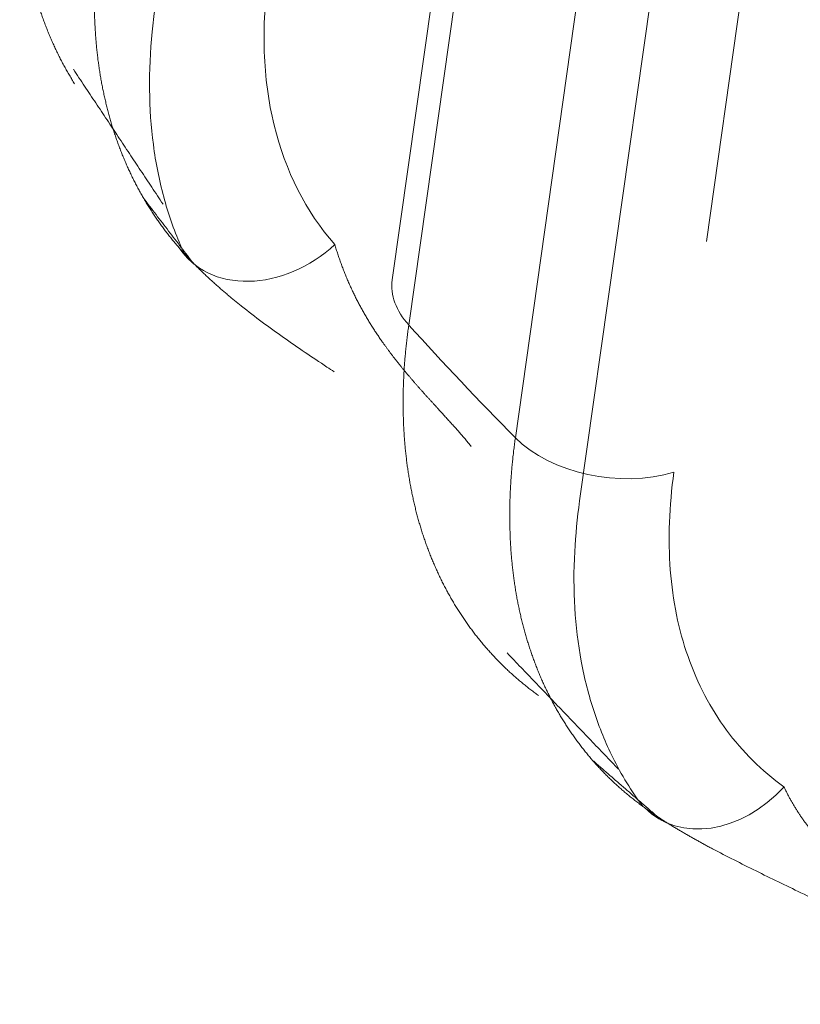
# Model space of a CAD drawing. Header units: millimetres. Extents: x 25069 to 61396, y 8621 to 21558.
# Tile 651 of 656: x 59922 to 59932, y 15855 to 15867. Entities that reach past the tile are written whole.
import ezdxf

# ---------------------------------------------------------------- set-up
doc = ezdxf.new("R2010")
doc.units = ezdxf.units.MM
doc.layers.add('10', color=7, linetype='Continuous')

msp = doc.modelspace()

# ---------------------------------------------------------------- linework, layer by layer
at = {"layer": '10', "color": 7, "linetype": 'Continuous', "lineweight": 20}
for p, q in [((59936.561, 15931.419), (59927.007, 15863.844)), ((59938.993, 15928.698), (59929.421, 15860.996)), ((59936.309, 15927.554), (59927.22, 15863.263)), ((59928.593, 15861.811), (59937.683, 15926.101)), ((59939.769, 15925.972), (59931.055, 15864.339))]:
    msp.add_line(p, q, dxfattribs=at)
for centre, major_axis, ratio, start_param, end_param in [((59925.465, 15865.149), (-1.128, -0.989), 0.77941, 6.173946, 7.883262), ((59928.493, 15863.634), (1.485, -0.21), 0.613111, 3.141587, 3.775762), ((59978.129, 15878.079), (-59.409, 8.399), 0.613111, 0.63417, 0.676908), ((59929.831, 15862.217), (-1.485, 0.21), 0.613111, 0.676908, 2.226335), ((59931.249, 15858.163), (-0.877, -1.217), 0.7741, 6.152091, 7.707098)]:
    msp.add_ellipse(centre, major_axis=major_axis, ratio=ratio, start_param=start_param, end_param=end_param, dxfattribs=at)
for points, knots in [([(59922.28, 15869.997), (59922.278, 15869.984), (59922.275, 15869.958), (59922.27, 15869.919), (59922.265, 15869.88), (59922.26, 15869.842), (59922.255, 15869.803), (59922.251, 15869.765), (59922.247, 15869.727), (59922.243, 15869.688), (59922.239, 15869.65), (59922.236, 15869.612), (59922.233, 15869.574), (59922.23, 15869.536), (59922.227, 15869.498), (59922.224, 15869.46), (59922.222, 15869.422), (59922.22, 15869.384), (59922.218, 15869.347), (59922.216, 15869.309), (59922.214, 15869.271), (59922.213, 15869.234), (59922.212, 15869.197), (59922.211, 15869.159), (59922.21, 15869.122), (59922.21, 15869.085), (59922.21, 15869.048), (59922.21, 15869.011), (59922.21, 15868.974), (59922.21, 15868.937), (59922.211, 15868.9), (59922.212, 15868.864), (59922.213, 15868.827), (59922.214, 15868.791), (59922.216, 15868.754), (59922.217, 15868.718), (59922.219, 15868.682), (59922.221, 15868.646), (59922.224, 15868.61), (59922.226, 15868.574), (59922.229, 15868.538), (59922.232, 15868.502), (59922.235, 15868.467), (59922.239, 15868.431), (59922.242, 15868.396), (59922.246, 15868.36), (59922.25, 15868.325), (59922.254, 15868.29), (59922.259, 15868.255), (59922.264, 15868.22), (59922.269, 15868.185), (59922.274, 15868.15), (59922.279, 15868.116), (59922.285, 15868.081), (59922.291, 15868.047), (59922.297, 15868.013), (59922.303, 15867.978), (59922.309, 15867.944), (59922.316, 15867.91), (59922.323, 15867.876), (59922.33, 15867.843), (59922.337, 15867.809), (59922.345, 15867.776), (59922.352, 15867.742), (59922.36, 15867.709), (59922.368, 15867.676), (59922.377, 15867.643), (59922.385, 15867.61), (59922.394, 15867.577), (59922.403, 15867.544), (59922.412, 15867.512), (59922.422, 15867.479), (59922.431, 15867.447), (59922.441, 15867.414), (59922.451, 15867.382), (59922.461, 15867.35), (59922.472, 15867.319), (59922.483, 15867.287), (59922.494, 15867.255), (59922.505, 15867.224), (59922.516, 15867.192), (59922.527, 15867.161), (59922.539, 15867.13), (59922.551, 15867.099), (59922.563, 15867.068), (59922.576, 15867.038), (59922.588, 15867.007), (59922.601, 15866.977), (59922.614, 15866.946), (59922.627, 15866.916), (59922.641, 15866.886), (59922.654, 15866.856), (59922.668, 15866.827), (59922.682, 15866.797), (59922.696, 15866.768), (59922.711, 15866.738), (59922.725, 15866.709), (59922.74, 15866.68), (59922.755, 15866.651), (59922.771, 15866.622), (59922.786, 15866.594), (59922.802, 15866.565), (59922.818, 15866.537), (59922.834, 15866.509), (59922.85, 15866.481), (59922.867, 15866.453), (59922.883, 15866.425), (59922.9, 15866.398), (59922.912, 15866.379), (59922.917, 15866.37)], [0, 0, 0, 0, 0.009301, 0.018603, 0.027905, 0.037208, 0.046512, 0.055816, 0.06512, 0.074426, 0.083732, 0.093038, 0.102345, 0.111653, 0.120962, 0.130271, 0.139581, 0.148891, 0.158203, 0.167515, 0.176827, 0.186141, 0.195455, 0.204769, 0.214085, 0.223401, 0.232718, 0.242036, 0.251355, 0.260674, 0.269994, 0.279315, 0.288637, 0.29796, 0.307283, 0.316607, 0.325932, 0.335258, 0.344585, 0.353912, 0.363241, 0.37257, 0.3819, 0.391231, 0.400563, 0.409896, 0.41923, 0.428565, 0.4379, 0.447237, 0.456574, 0.465913, 0.475252, 0.484593, 0.493934, 0.503276, 0.51262, 0.521964, 0.531309, 0.540655, 0.550003, 0.559351, 0.5687, 0.578051, 0.587402, 0.596755, 0.606108, 0.615463, 0.624818, 0.634175, 0.643533, 0.652892, 0.662252, 0.671613, 0.680975, 0.690339, 0.699703, 0.709069, 0.718435, 0.727803, 0.737172, 0.746543, 0.755914, 0.765286, 0.77466, 0.784035, 0.793411, 0.802788, 0.812167, 0.821547, 0.830928, 0.84031, 0.849693, 0.859078, 0.868464, 0.877851, 0.887239, 0.896629, 0.90602, 0.915412, 0.924805, 0.9342, 0.943596, 0.952994, 0.962392, 0.971792, 0.981193, 0.990596, 1, 1, 1, 1]), ([(59923.807, 15864.894), (59923.802, 15864.902), (59923.792, 15864.919), (59923.777, 15864.946), (59923.762, 15864.973), (59923.747, 15865), (59923.732, 15865.028), (59923.717, 15865.056), (59923.702, 15865.083), (59923.688, 15865.111), (59923.674, 15865.139), (59923.66, 15865.168), (59923.646, 15865.196), (59923.633, 15865.225), (59923.619, 15865.253), (59923.606, 15865.282), (59923.593, 15865.311), (59923.581, 15865.34), (59923.568, 15865.369), (59923.556, 15865.398), (59923.543, 15865.428), (59923.531, 15865.457), (59923.52, 15865.487), (59923.508, 15865.517), (59923.496, 15865.546), (59923.485, 15865.576), (59923.474, 15865.607), (59923.463, 15865.637), (59923.453, 15865.667), (59923.442, 15865.698), (59923.432, 15865.728), (59923.422, 15865.759), (59923.412, 15865.79), (59923.402, 15865.821), (59923.393, 15865.852), (59923.384, 15865.883), (59923.375, 15865.914), (59923.366, 15865.946), (59923.357, 15865.977), (59923.349, 15866.009), (59923.34, 15866.041), (59923.332, 15866.073), (59923.324, 15866.105), (59923.317, 15866.137), (59923.309, 15866.169), (59923.302, 15866.201), (59923.295, 15866.233), (59923.288, 15866.266), (59923.281, 15866.299), (59923.275, 15866.331), (59923.268, 15866.364), (59923.262, 15866.397), (59923.256, 15866.43), (59923.25, 15866.463), (59923.245, 15866.496), (59923.24, 15866.53), (59923.234, 15866.563), (59923.23, 15866.597), (59923.225, 15866.63), (59923.22, 15866.664), (59923.216, 15866.698), (59923.212, 15866.732), (59923.208, 15866.766), (59923.204, 15866.8), (59923.201, 15866.834), (59923.197, 15866.868), (59923.194, 15866.903), (59923.191, 15866.937), (59923.189, 15866.972), (59923.186, 15867.006), (59923.184, 15867.041), (59923.182, 15867.076), (59923.18, 15867.111), (59923.178, 15867.146), (59923.176, 15867.181), (59923.175, 15867.216), (59923.174, 15867.251), (59923.173, 15867.286), (59923.172, 15867.322), (59923.172, 15867.357), (59923.171, 15867.393), (59923.171, 15867.428), (59923.171, 15867.464), (59923.171, 15867.5), (59923.172, 15867.536), (59923.173, 15867.572), (59923.173, 15867.608), (59923.174, 15867.644), (59923.176, 15867.68), (59923.177, 15867.716), (59923.179, 15867.752), (59923.181, 15867.789), (59923.183, 15867.825), (59923.185, 15867.862), (59923.187, 15867.898), (59923.19, 15867.935), (59923.193, 15867.971), (59923.196, 15868.008), (59923.199, 15868.045), (59923.202, 15868.082), (59923.206, 15868.119), (59923.21, 15868.156), (59923.214, 15868.193), (59923.218, 15868.23), (59923.223, 15868.267), (59923.227, 15868.305), (59923.232, 15868.342), (59923.237, 15868.379), (59923.24, 15868.404), (59923.242, 15868.417)], [0, 0, 0, 0, 0.008634, 0.018042, 0.027448, 0.036854, 0.046258, 0.055662, 0.065064, 0.074465, 0.083864, 0.093263, 0.10266, 0.112057, 0.121452, 0.130846, 0.140239, 0.14963, 0.159021, 0.16841, 0.177798, 0.187185, 0.196571, 0.205956, 0.21534, 0.224723, 0.234104, 0.243484, 0.252864, 0.262242, 0.271619, 0.280995, 0.29037, 0.299744, 0.309116, 0.318488, 0.327859, 0.337228, 0.346597, 0.355964, 0.36533, 0.374696, 0.38406, 0.393423, 0.402785, 0.412146, 0.421507, 0.430866, 0.440224, 0.449581, 0.458937, 0.468292, 0.477646, 0.486999, 0.496351, 0.505702, 0.515052, 0.524401, 0.533749, 0.543096, 0.552442, 0.561787, 0.571131, 0.580474, 0.589817, 0.599158, 0.608498, 0.617838, 0.627176, 0.636514, 0.64585, 0.655186, 0.664521, 0.673855, 0.683188, 0.69252, 0.701851, 0.711181, 0.720511, 0.729839, 0.739167, 0.748493, 0.757819, 0.767144, 0.776468, 0.785792, 0.795114, 0.804436, 0.813756, 0.823076, 0.832395, 0.841713, 0.851031, 0.860347, 0.869663, 0.878978, 0.888292, 0.897605, 0.906918, 0.91623, 0.92554, 0.934851, 0.94416, 0.953469, 0.962776, 0.972083, 0.98139, 0.990695, 1, 1, 1, 1]), ([(59925.418, 15867.808), (59925.367, 15867.453), (59925.349, 15867.111), (59925.371, 15866.454), (59925.413, 15866.138), (59925.632, 15865.241), (59925.893, 15864.728), (59926.268, 15864.299)], [0, 0, 0, 0, 0.25, 0.25, 0.5, 0.5, 1, 1, 1, 1]), ([(59923.954, 15867.356), (59923.939, 15867.25), (59923.926, 15867.144), (59923.866, 15866.532), (59923.871, 15866.048), (59923.961, 15865.356), (59924.006, 15865.131), (59924.122, 15864.7), (59924.193, 15864.494), (59924.298, 15864.25), (59924.319, 15864.202), (59924.342, 15864.155)], [0, 0, 0, 0, 0.088254, 0.088254, 0.51767, 0.51767, 0.732379, 0.732379, 0.947087, 0.947087, 1, 1, 1, 1]), ([(59924.259, 15864.262), (59924.253, 15864.27), (59924.239, 15864.286), (59924.219, 15864.309), (59924.199, 15864.333), (59924.179, 15864.357), (59924.16, 15864.381), (59924.141, 15864.405), (59924.121, 15864.429), (59924.102, 15864.454), (59924.084, 15864.478), (59924.065, 15864.503), (59924.047, 15864.528), (59924.028, 15864.553), (59924.01, 15864.578), (59923.992, 15864.603), (59923.975, 15864.629), (59923.957, 15864.654), (59923.94, 15864.68), (59923.923, 15864.706), (59923.906, 15864.732), (59923.889, 15864.758), (59923.872, 15864.785), (59923.856, 15864.811), (59923.84, 15864.838), (59923.824, 15864.864), (59923.813, 15864.883), (59923.807, 15864.893), (59923.807, 15864.894)], [0, 0, 0, 0, 0.039932, 0.079859, 0.119781, 0.159697, 0.199608, 0.239513, 0.279413, 0.319308, 0.359198, 0.399082, 0.438961, 0.478834, 0.518703, 0.558566, 0.598424, 0.638277, 0.678124, 0.717967, 0.757804, 0.797636, 0.837463, 0.877284, 0.917101, 0.956912, 0.996719, 1, 1, 1, 1]), ([(59926.26, 15862.66), (59926.228, 15862.68), (59926.101, 15862.765), (59925.879, 15862.914), (59925.6, 15863.106), (59925.327, 15863.304), (59925.138, 15863.449), (59925.025, 15863.54), (59924.982, 15863.575), (59924.939, 15863.61), (59924.897, 15863.645), (59924.854, 15863.681), (59924.812, 15863.717), (59924.77, 15863.754), (59924.729, 15863.79), (59924.688, 15863.828), (59924.647, 15863.865), (59924.606, 15863.903), (59924.566, 15863.941), (59924.526, 15863.98), (59924.487, 15864.019), (59924.448, 15864.059), (59924.409, 15864.098), (59924.371, 15864.139), (59924.333, 15864.18), (59924.296, 15864.221), (59924.272, 15864.248), (59924.259, 15864.262)], [0, 0, 0, 0, 0.036872, 0.149847, 0.267446, 0.390253, 0.518792, 0.540654, 0.562736, 0.585041, 0.60757, 0.630326, 0.653311, 0.676525, 0.699971, 0.723651, 0.747566, 0.771718, 0.796109, 0.82074, 0.845612, 0.870727, 0.896087, 0.921693, 0.947546, 0.973648, 1, 1, 1, 1]), ([(59926.268, 15864.299), (59926.271, 15864.289), (59926.277, 15864.268), (59926.287, 15864.237), (59926.296, 15864.207), (59926.306, 15864.176), (59926.316, 15864.146), (59926.327, 15864.116), (59926.337, 15864.086), (59926.348, 15864.056), (59926.359, 15864.027), (59926.37, 15863.998), (59926.381, 15863.968), (59926.392, 15863.94), (59926.404, 15863.911), (59926.415, 15863.882), (59926.427, 15863.854), (59926.439, 15863.826), (59926.452, 15863.798), (59926.464, 15863.77), (59926.477, 15863.742), (59926.489, 15863.714), (59926.502, 15863.687), (59926.515, 15863.66), (59926.529, 15863.633), (59926.542, 15863.606), (59926.556, 15863.579), (59926.569, 15863.553), (59926.583, 15863.527), (59926.597, 15863.5), (59926.612, 15863.474), (59926.626, 15863.448), (59926.64, 15863.423), (59926.655, 15863.397), (59926.67, 15863.372), (59926.685, 15863.346), (59926.7, 15863.321), (59926.715, 15863.296), (59926.73, 15863.272), (59926.746, 15863.247), (59926.761, 15863.222), (59926.777, 15863.198), (59926.793, 15863.174), (59926.809, 15863.15), (59926.825, 15863.126), (59926.841, 15863.102), (59926.857, 15863.078), (59926.875, 15863.052), (59926.895, 15863.025), (59926.916, 15862.995), (59926.938, 15862.965), (59926.959, 15862.936), (59926.981, 15862.906), (59927.003, 15862.877), (59927.025, 15862.848), (59927.048, 15862.82), (59927.07, 15862.791), (59927.093, 15862.763), (59927.116, 15862.734), (59927.138, 15862.706), (59927.161, 15862.679), (59927.184, 15862.651), (59927.207, 15862.623), (59927.231, 15862.596), (59927.254, 15862.569), (59927.277, 15862.542), (59927.3, 15862.515), (59927.324, 15862.488), (59927.347, 15862.462), (59927.37, 15862.435), (59927.394, 15862.409), (59927.417, 15862.383), (59927.44, 15862.357), (59927.463, 15862.331), (59927.487, 15862.306), (59927.51, 15862.28), (59927.533, 15862.255), (59927.556, 15862.23), (59927.578, 15862.205), (59927.601, 15862.18), (59927.624, 15862.155), (59927.646, 15862.131), (59927.668, 15862.107), (59927.69, 15862.082), (59927.712, 15862.058), (59927.734, 15862.035), (59927.755, 15862.011), (59927.776, 15861.987), (59927.797, 15861.964), (59927.818, 15861.941), (59927.839, 15861.918), (59927.859, 15861.895), (59927.879, 15861.872), (59927.898, 15861.85), (59927.917, 15861.828), (59927.936, 15861.806), (59927.955, 15861.784), (59927.973, 15861.762), (59927.991, 15861.741), (59928.008, 15861.72), (59928.019, 15861.706), (59928.025, 15861.699)], [0, 0, 0, 0, 0.012769, 0.025449, 0.03804, 0.050543, 0.062957, 0.075284, 0.087522, 0.099673, 0.111737, 0.123713, 0.135603, 0.147406, 0.159122, 0.170752, 0.182296, 0.193755, 0.205128, 0.216416, 0.227618, 0.238737, 0.249771, 0.260721, 0.271587, 0.28237, 0.29307, 0.303686, 0.314221, 0.324673, 0.335044, 0.345333, 0.355542, 0.365669, 0.375716, 0.385684, 0.395572, 0.405381, 0.415111, 0.424763, 0.434337, 0.443834, 0.453254, 0.462598, 0.471866, 0.481058, 0.490176, 0.499219, 0.510741, 0.522152, 0.533453, 0.544645, 0.555729, 0.566708, 0.577581, 0.588352, 0.599021, 0.60959, 0.62006, 0.630434, 0.640713, 0.650899, 0.660993, 0.670998, 0.680915, 0.690746, 0.700494, 0.710161, 0.719748, 0.729257, 0.738692, 0.748054, 0.757346, 0.76657, 0.775729, 0.784824, 0.793859, 0.802836, 0.811758, 0.820628, 0.829448, 0.838221, 0.84695, 0.855638, 0.864288, 0.872902, 0.881484, 0.890037, 0.898564, 0.907068, 0.915552, 0.92402, 0.932473, 0.940917, 0.949353, 0.957786, 0.966217, 0.974651, 0.983091, 0.991539, 1, 1, 1, 1]), ([(59927.22, 15863.263), (59927.218, 15863.251), (59927.215, 15863.226), (59927.21, 15863.188), (59927.205, 15863.15), (59927.2, 15863.113), (59927.196, 15863.075), (59927.191, 15863.038), (59927.187, 15863), (59927.183, 15862.963), (59927.18, 15862.926), (59927.176, 15862.889), (59927.173, 15862.852), (59927.17, 15862.815), (59927.167, 15862.778), (59927.164, 15862.741), (59927.162, 15862.704), (59927.16, 15862.667), (59927.157, 15862.63), (59927.156, 15862.594), (59927.154, 15862.557), (59927.152, 15862.521), (59927.151, 15862.484), (59927.15, 15862.448), (59927.149, 15862.411), (59927.148, 15862.375), (59927.148, 15862.339), (59927.147, 15862.303), (59927.147, 15862.267), (59927.147, 15862.231), (59927.148, 15862.195), (59927.148, 15862.16), (59927.149, 15862.124), (59927.15, 15862.088), (59927.151, 15862.053), (59927.152, 15862.018), (59927.153, 15861.982), (59927.155, 15861.947), (59927.157, 15861.912), (59927.159, 15861.877), (59927.161, 15861.842), (59927.164, 15861.807), (59927.166, 15861.772), (59927.169, 15861.738), (59927.172, 15861.703), (59927.176, 15861.668), (59927.179, 15861.634), (59927.183, 15861.6), (59927.187, 15861.565), (59927.191, 15861.531), (59927.195, 15861.497), (59927.199, 15861.463), (59927.204, 15861.43), (59927.209, 15861.396), (59927.214, 15861.362), (59927.219, 15861.329), (59927.225, 15861.295), (59927.23, 15861.262), (59927.236, 15861.229), (59927.242, 15861.196), (59927.248, 15861.163), (59927.255, 15861.13), (59927.261, 15861.097), (59927.268, 15861.064), (59927.275, 15861.032), (59927.283, 15860.999), (59927.29, 15860.967), (59927.298, 15860.935), (59927.305, 15860.902), (59927.313, 15860.87), (59927.322, 15860.838), (59927.33, 15860.807), (59927.339, 15860.775), (59927.347, 15860.743), (59927.356, 15860.712), (59927.366, 15860.681), (59927.375, 15860.649), (59927.385, 15860.618), (59927.394, 15860.587), (59927.404, 15860.557), (59927.415, 15860.526), (59927.425, 15860.495), (59927.436, 15860.465), (59927.446, 15860.434), (59927.457, 15860.404), (59927.469, 15860.374), (59927.48, 15860.344), (59927.491, 15860.314), (59927.503, 15860.284), (59927.515, 15860.255), (59927.527, 15860.225), (59927.54, 15860.196), (59927.552, 15860.167), (59927.565, 15860.138), (59927.578, 15860.109), (59927.591, 15860.08), (59927.604, 15860.051), (59927.618, 15860.023), (59927.631, 15859.994), (59927.645, 15859.966), (59927.659, 15859.938), (59927.674, 15859.91), (59927.688, 15859.882), (59927.703, 15859.854), (59927.717, 15859.827), (59927.733, 15859.799), (59927.748, 15859.772), (59927.763, 15859.745), (59927.779, 15859.718), (59927.794, 15859.691), (59927.81, 15859.664), (59927.827, 15859.638), (59927.843, 15859.611), (59927.86, 15859.585), (59927.876, 15859.559), (59927.893, 15859.533), (59927.91, 15859.507), (59927.928, 15859.481), (59927.945, 15859.456), (59927.963, 15859.43), (59927.98, 15859.405), (59927.999, 15859.38), (59928.017, 15859.355), (59928.035, 15859.33), (59928.054, 15859.306), (59928.072, 15859.281), (59928.091, 15859.257), (59928.111, 15859.233), (59928.13, 15859.209), (59928.149, 15859.185), (59928.169, 15859.161), (59928.189, 15859.137), (59928.209, 15859.114), (59928.229, 15859.091), (59928.25, 15859.068), (59928.27, 15859.045), (59928.291, 15859.022), (59928.312, 15858.999), (59928.333, 15858.977), (59928.354, 15858.955), (59928.376, 15858.933), (59928.397, 15858.911), (59928.419, 15858.889), (59928.441, 15858.867), (59928.463, 15858.846), (59928.486, 15858.825), (59928.508, 15858.803), (59928.531, 15858.782), (59928.554, 15858.762), (59928.577, 15858.741), (59928.6, 15858.721), (59928.623, 15858.7), (59928.647, 15858.68), (59928.671, 15858.66), (59928.695, 15858.641), (59928.719, 15858.621), (59928.743, 15858.602), (59928.767, 15858.582), (59928.792, 15858.563), (59928.817, 15858.544), (59928.842, 15858.526), (59928.867, 15858.507), (59928.884, 15858.495), (59928.892, 15858.489)], [0, 0, 0, 0, 0.00615, 0.012301, 0.018453, 0.024605, 0.030758, 0.036912, 0.043067, 0.049222, 0.055378, 0.061535, 0.067693, 0.073851, 0.08001, 0.08617, 0.092331, 0.098493, 0.104655, 0.110818, 0.116982, 0.123146, 0.129311, 0.135478, 0.141644, 0.147812, 0.15398, 0.160149, 0.166319, 0.17249, 0.178661, 0.184834, 0.191007, 0.19718, 0.203355, 0.20953, 0.215706, 0.221883, 0.22806, 0.234238, 0.240417, 0.246597, 0.252778, 0.258959, 0.265141, 0.271324, 0.277508, 0.283692, 0.289877, 0.296063, 0.30225, 0.308437, 0.314625, 0.320814, 0.327004, 0.333195, 0.339386, 0.345578, 0.351771, 0.357964, 0.364159, 0.370354, 0.37655, 0.382746, 0.388944, 0.395142, 0.401341, 0.40754, 0.413741, 0.419942, 0.426144, 0.432346, 0.43855, 0.444754, 0.450959, 0.457165, 0.463372, 0.469579, 0.475787, 0.481996, 0.488205, 0.494416, 0.500627, 0.506839, 0.513051, 0.519265, 0.525479, 0.531694, 0.53791, 0.544126, 0.550344, 0.556562, 0.56278, 0.569, 0.57522, 0.581441, 0.587663, 0.593886, 0.600109, 0.606333, 0.612558, 0.618784, 0.62501, 0.631238, 0.637466, 0.643694, 0.649924, 0.656154, 0.662385, 0.668617, 0.674849, 0.681083, 0.687317, 0.693552, 0.699787, 0.706024, 0.712261, 0.718499, 0.724738, 0.730977, 0.737217, 0.743458, 0.7497, 0.755943, 0.762186, 0.76843, 0.774675, 0.780921, 0.787167, 0.793414, 0.799662, 0.805911, 0.81216, 0.81841, 0.824661, 0.830913, 0.837165, 0.843419, 0.849673, 0.855928, 0.862183, 0.86844, 0.874697, 0.880955, 0.887213, 0.893473, 0.899733, 0.905994, 0.912255, 0.918518, 0.924781, 0.931045, 0.93731, 0.943575, 0.949842, 0.956109, 0.962377, 0.968645, 0.974915, 0.981185, 0.987456, 0.993728, 1, 1, 1, 1]), ([(59929.592, 15857.65), (59929.586, 15857.656), (59929.575, 15857.669), (59929.556, 15857.691), (59929.536, 15857.714), (59929.517, 15857.738), (59929.497, 15857.762), (59929.478, 15857.786), (59929.459, 15857.81), (59929.44, 15857.834), (59929.422, 15857.858), (59929.403, 15857.883), (59929.385, 15857.908), (59929.367, 15857.932), (59929.349, 15857.957), (59929.331, 15857.983), (59929.313, 15858.008), (59929.296, 15858.033), (59929.279, 15858.059), (59929.262, 15858.085), (59929.245, 15858.111), (59929.228, 15858.137), (59929.212, 15858.163), (59929.196, 15858.189), (59929.18, 15858.216), (59929.164, 15858.242), (59929.148, 15858.269), (59929.132, 15858.296), (59929.117, 15858.323), (59929.102, 15858.351), (59929.087, 15858.378), (59929.072, 15858.405), (59929.058, 15858.433), (59929.043, 15858.461), (59929.029, 15858.489), (59929.015, 15858.517), (59929.001, 15858.545), (59928.988, 15858.573), (59928.974, 15858.602), (59928.961, 15858.63), (59928.948, 15858.659), (59928.935, 15858.688), (59928.923, 15858.717), (59928.91, 15858.746), (59928.898, 15858.775), (59928.886, 15858.805), (59928.874, 15858.834), (59928.862, 15858.864), (59928.851, 15858.894), (59928.839, 15858.924), (59928.828, 15858.954), (59928.817, 15858.984), (59928.807, 15859.014), (59928.796, 15859.045), (59928.786, 15859.075), (59928.776, 15859.106), (59928.766, 15859.137), (59928.756, 15859.168), (59928.746, 15859.199), (59928.737, 15859.23), (59928.728, 15859.261), (59928.719, 15859.292), (59928.71, 15859.324), (59928.702, 15859.356), (59928.693, 15859.387), (59928.685, 15859.419), (59928.677, 15859.451), (59928.669, 15859.483), (59928.662, 15859.515), (59928.654, 15859.548), (59928.647, 15859.58), (59928.64, 15859.613), (59928.633, 15859.645), (59928.627, 15859.678), (59928.62, 15859.711), (59928.614, 15859.744), (59928.608, 15859.777), (59928.602, 15859.81), (59928.597, 15859.844), (59928.591, 15859.877), (59928.586, 15859.91), (59928.581, 15859.944), (59928.576, 15859.978), (59928.572, 15860.011), (59928.567, 15860.045), (59928.563, 15860.079), (59928.559, 15860.113), (59928.555, 15860.148), (59928.552, 15860.182), (59928.548, 15860.216), (59928.545, 15860.251), (59928.542, 15860.285), (59928.539, 15860.32), (59928.536, 15860.355), (59928.534, 15860.39), (59928.532, 15860.425), (59928.53, 15860.46), (59928.528, 15860.495), (59928.526, 15860.53), (59928.525, 15860.565), (59928.524, 15860.601), (59928.523, 15860.636), (59928.522, 15860.672), (59928.521, 15860.707), (59928.521, 15860.743), (59928.52, 15860.779), (59928.52, 15860.815), (59928.52, 15860.851), (59928.521, 15860.887), (59928.521, 15860.923), (59928.522, 15860.959), (59928.523, 15860.995), (59928.524, 15861.031), (59928.525, 15861.068), (59928.527, 15861.104), (59928.529, 15861.141), (59928.531, 15861.178), (59928.533, 15861.214), (59928.535, 15861.251), (59928.537, 15861.288), (59928.54, 15861.325), (59928.543, 15861.362), (59928.546, 15861.399), (59928.549, 15861.436), (59928.553, 15861.473), (59928.557, 15861.51), (59928.56, 15861.548), (59928.565, 15861.585), (59928.569, 15861.623), (59928.573, 15861.66), (59928.578, 15861.698), (59928.583, 15861.735), (59928.588, 15861.773), (59928.591, 15861.798), (59928.593, 15861.811)], [0, 0, 0, 0, 0.005829, 0.013479, 0.021128, 0.028776, 0.036423, 0.044069, 0.051715, 0.059359, 0.067003, 0.074645, 0.082287, 0.089927, 0.097567, 0.105206, 0.112843, 0.12048, 0.128116, 0.135751, 0.143385, 0.151018, 0.15865, 0.166282, 0.173912, 0.181541, 0.18917, 0.196797, 0.204424, 0.212049, 0.219674, 0.227297, 0.23492, 0.242542, 0.250163, 0.257783, 0.265402, 0.27302, 0.280637, 0.288253, 0.295869, 0.303483, 0.311096, 0.318709, 0.32632, 0.333931, 0.341541, 0.349149, 0.356757, 0.364364, 0.37197, 0.379575, 0.387179, 0.394782, 0.402384, 0.409985, 0.417586, 0.425185, 0.432783, 0.440381, 0.447977, 0.455573, 0.463168, 0.470762, 0.478354, 0.485946, 0.493537, 0.501127, 0.508716, 0.516304, 0.523891, 0.531478, 0.539063, 0.546647, 0.554231, 0.561813, 0.569395, 0.576976, 0.584555, 0.592134, 0.599712, 0.607289, 0.614865, 0.62244, 0.630014, 0.637587, 0.645159, 0.65273, 0.660301, 0.66787, 0.675439, 0.683006, 0.690573, 0.698138, 0.705703, 0.713267, 0.72083, 0.728392, 0.735953, 0.743513, 0.751072, 0.75863, 0.766188, 0.773744, 0.781299, 0.788854, 0.796407, 0.80396, 0.811512, 0.819062, 0.826612, 0.834161, 0.841709, 0.849256, 0.856802, 0.864347, 0.871891, 0.879435, 0.886977, 0.894518, 0.902059, 0.909598, 0.917137, 0.924675, 0.932211, 0.939747, 0.947282, 0.954816, 0.962349, 0.969881, 0.977412, 0.984942, 0.992472, 1, 1, 1, 1]), ([(59930.635, 15861.367), (59930.573, 15860.929), (59930.558, 15860.505), (59930.619, 15859.71), (59930.695, 15859.338), (59930.877, 15858.818), (59930.95, 15858.65), (59931.116, 15858.334), (59931.209, 15858.185), (59931.518, 15857.765), (59931.765, 15857.521), (59932.052, 15857.313)], [0, 0, 0, 0, 0.25, 0.25, 0.5, 0.5, 0.625, 0.625, 0.75, 0.75, 1, 1, 1, 1]), ([(59929.421, 15860.996), (59929.39, 15860.775), (59929.368, 15860.556), (59929.331, 15859.848), (59929.359, 15859.377), (59929.483, 15858.707), (59929.538, 15858.49), (59929.674, 15858.076), (59929.755, 15857.879), (59929.959, 15857.467), (59930.088, 15857.257), (59930.235, 15857.061)], [0, 0, 0, 0, 0.142151, 0.142151, 0.472666, 0.472666, 0.637924, 0.637924, 0.803181, 0.803181, 1, 1, 1, 1]), ([(59930.256, 15857.045), (59930.248, 15857.051), (59930.231, 15857.064), (59930.206, 15857.082), (59930.181, 15857.101), (59930.157, 15857.119), (59930.132, 15857.138), (59930.108, 15857.158), (59930.084, 15857.177), (59930.06, 15857.196), (59930.036, 15857.216), (59930.012, 15857.236), (59929.989, 15857.256), (59929.966, 15857.276), (59929.942, 15857.296), (59929.92, 15857.317), (59929.897, 15857.337), (59929.874, 15857.358), (59929.852, 15857.379), (59929.829, 15857.401), (59929.807, 15857.422), (59929.785, 15857.443), (59929.764, 15857.465), (59929.742, 15857.487), (59929.721, 15857.509), (59929.7, 15857.531), (59929.679, 15857.553), (59929.658, 15857.576), (59929.637, 15857.599), (59929.617, 15857.621), (59929.601, 15857.639), (59929.593, 15857.648), (59929.592, 15857.65)], [0, 0, 0, 0, 0.034261, 0.068518, 0.102771, 0.137019, 0.171264, 0.205504, 0.23974, 0.273972, 0.308199, 0.342423, 0.376642, 0.410857, 0.445068, 0.479274, 0.513477, 0.547675, 0.581869, 0.616059, 0.650244, 0.684426, 0.718603, 0.752776, 0.786945, 0.82111, 0.85527, 0.889427, 0.923579, 0.957727, 0.991871, 1, 1, 1, 1]), ([(59932.052, 15857.313), (59932.056, 15857.306), (59932.062, 15857.292), (59932.072, 15857.271), (59932.083, 15857.251), (59932.093, 15857.23), (59932.104, 15857.21), (59932.114, 15857.189), (59932.125, 15857.169), (59932.136, 15857.149), (59932.148, 15857.129), (59932.159, 15857.11), (59932.17, 15857.09), (59932.182, 15857.07), (59932.194, 15857.051), (59932.206, 15857.032), (59932.218, 15857.012), (59932.23, 15856.993), (59932.242, 15856.974), (59932.254, 15856.956), (59932.267, 15856.937), (59932.28, 15856.918), (59932.292, 15856.9), (59932.305, 15856.881), (59932.318, 15856.863), (59932.332, 15856.845), (59932.345, 15856.827), (59932.358, 15856.809), (59932.372, 15856.791), (59932.386, 15856.773), (59932.399, 15856.756), (59932.413, 15856.738), (59932.427, 15856.721), (59932.442, 15856.703), (59932.456, 15856.686), (59932.47, 15856.669), (59932.485, 15856.652), (59932.499, 15856.635), (59932.514, 15856.618), (59932.529, 15856.601), (59932.543, 15856.585), (59932.558, 15856.568), (59932.573, 15856.552), (59932.588, 15856.535), (59932.604, 15856.519), (59932.619, 15856.503), (59932.634, 15856.487), (59932.65, 15856.471), (59932.665, 15856.455), (59932.681, 15856.439), (59932.697, 15856.423), (59932.712, 15856.408), (59932.728, 15856.392), (59932.744, 15856.376), (59932.8, 15856.323), (59932.899, 15856.231), (59933.046, 15856.103), (59933.196, 15855.978), (59933.305, 15855.889), (59933.373, 15855.835), (59933.399, 15855.813), (59933.425, 15855.792), (59933.451, 15855.771), (59933.477, 15855.75), (59933.502, 15855.729), (59933.527, 15855.708), (59933.552, 15855.688), (59933.577, 15855.667), (59933.602, 15855.647), (59933.626, 15855.627), (59933.649, 15855.607), (59933.673, 15855.587), (59933.696, 15855.567), (59933.719, 15855.548), (59933.741, 15855.529), (59933.763, 15855.509), (59933.784, 15855.49), (59933.805, 15855.472), (59933.826, 15855.453), (59933.846, 15855.435), (59933.866, 15855.417), (59933.885, 15855.399), (59933.898, 15855.387), (59933.904, 15855.381)], [0, 0, 0, 0, 0.011181, 0.022288, 0.033322, 0.044283, 0.05517, 0.065985, 0.076727, 0.087397, 0.097996, 0.108522, 0.118977, 0.129361, 0.139673, 0.149916, 0.160087, 0.170189, 0.180221, 0.190184, 0.200077, 0.209902, 0.219658, 0.229346, 0.238966, 0.248519, 0.258005, 0.267424, 0.276776, 0.286063, 0.295284, 0.304439, 0.31353, 0.322557, 0.33152, 0.340419, 0.349255, 0.358028, 0.366739, 0.375389, 0.383977, 0.392504, 0.400971, 0.409379, 0.417727, 0.426017, 0.434248, 0.442422, 0.450539, 0.458599, 0.466604, 0.474553, 0.482448, 0.490288, 0.498076, 0.564199, 0.627668, 0.689005, 0.748787, 0.759452, 0.770072, 0.780652, 0.791195, 0.801704, 0.812183, 0.822637, 0.833067, 0.843479, 0.853877, 0.864263, 0.874641, 0.885017, 0.895392, 0.905772, 0.91616, 0.926559, 0.936974, 0.947408, 0.957866, 0.96835, 0.978865, 0.989413, 1, 1, 1, 1]), ([(59934.563, 15854.512), (59934.558, 15854.516), (59934.549, 15854.525), (59934.536, 15854.539), (59934.522, 15854.552), (59934.508, 15854.566), (59934.494, 15854.58), (59934.48, 15854.593), (59934.465, 15854.607), (59934.451, 15854.621), (59934.436, 15854.634), (59934.421, 15854.648), (59934.406, 15854.661), (59934.39, 15854.675), (59934.375, 15854.689), (59934.359, 15854.702), (59934.343, 15854.716), (59934.327, 15854.73), (59934.311, 15854.743), (59934.295, 15854.757), (59934.278, 15854.77), (59934.261, 15854.784), (59934.245, 15854.798), (59934.227, 15854.811), (59934.21, 15854.825), (59934.193, 15854.839), (59934.175, 15854.852), (59934.157, 15854.866), (59934.139, 15854.88), (59934.121, 15854.893), (59934.066, 15854.934), (59933.971, 15855.003), (59933.831, 15855.098), (59933.685, 15855.191), (59933.534, 15855.283), (59933.381, 15855.373), (59933.225, 15855.46), (59933.065, 15855.547), (59932.853, 15855.658), (59932.585, 15855.794), (59932.276, 15855.946), (59931.976, 15856.091), (59931.687, 15856.232), (59931.402, 15856.374), (59931.204, 15856.476), (59931.084, 15856.54), (59931.037, 15856.566), (59930.991, 15856.591), (59930.945, 15856.616), (59930.899, 15856.642), (59930.853, 15856.667), (59930.808, 15856.693), (59930.764, 15856.719), (59930.719, 15856.745), (59930.675, 15856.771), (59930.631, 15856.798), (59930.588, 15856.824), (59930.545, 15856.851), (59930.502, 15856.878), (59930.46, 15856.906), (59930.419, 15856.933), (59930.377, 15856.961), (59930.336, 15856.989), (59930.296, 15857.017), (59930.269, 15857.036), (59930.256, 15857.045)], [0, 0, 0, 0, 0.004372, 0.008737, 0.013097, 0.017451, 0.0218, 0.026145, 0.030485, 0.034823, 0.039158, 0.043491, 0.047822, 0.052152, 0.056481, 0.060811, 0.065141, 0.069472, 0.073804, 0.078139, 0.082476, 0.086817, 0.091162, 0.09551, 0.099864, 0.104223, 0.108588, 0.112959, 0.117338, 0.121724, 0.126118, 0.157024, 0.187992, 0.219202, 0.250826, 0.28162, 0.312663, 0.344094, 0.376046, 0.437591, 0.501043, 0.560494, 0.621706, 0.68513, 0.75118, 0.76276, 0.77442, 0.786163, 0.79799, 0.809904, 0.821905, 0.833995, 0.846177, 0.858451, 0.870819, 0.883283, 0.895844, 0.908504, 0.921264, 0.934125, 0.947089, 0.960157, 0.973331, 0.986611, 1, 1, 1, 1])]:
    msp.add_open_spline(points, degree=3, knots=knots, dxfattribs=at)
for points in [[(59922.901, 15866.558), (59924.056, 15864.82)], [(59923.805, 15864.896), (59924.45, 15864.052)], [(59928.487, 15859.038), (59929.923, 15857.539)], [(59929.588, 15857.654), (59930.478, 15856.881)]]:
    msp.add_open_spline(points, degree=1, dxfattribs=at)

doc.saveas('drawing.dxf')
